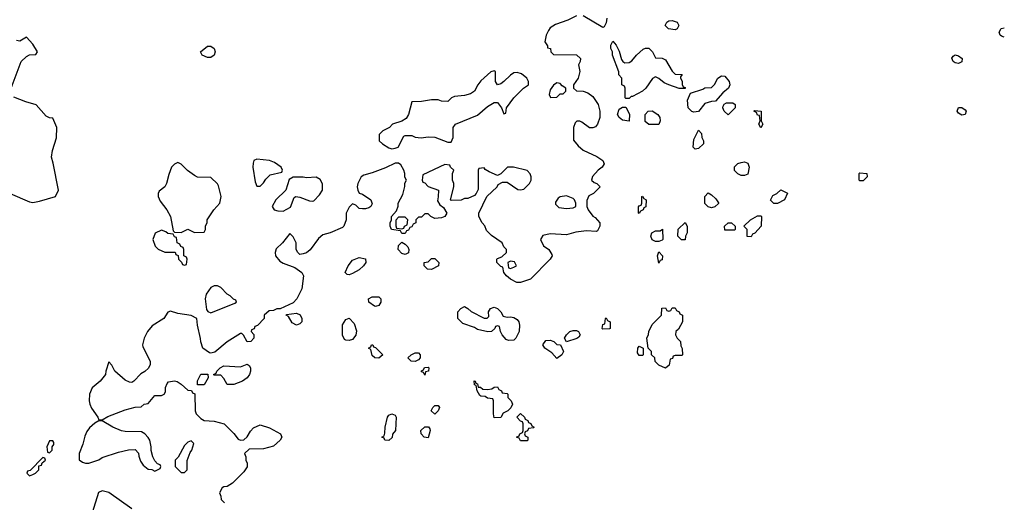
# Model space of a CAD drawing. Header units: inches. Extents: x 2380053 to 2584298, y 380219 to 546618.
# Tile 732 of 788: x 2561910 to 2567887, y 455353 to 458285. Entities that reach past the tile are written whole.
import ezdxf

# ---------------------------------------------------------------- set-up
doc = ezdxf.new("R2010")
doc.units = ezdxf.units.IN
doc.header["$MEASUREMENT"] = 0
doc.layers.add('C5465', color=7, linetype='Continuous')

msp = doc.modelspace()

# ---------------------------------------------------------------- linework, layer by layer
at = {"layer": 'C5465', "color": 2, "elevation": 38}
for points in [[(2565290, 458309), (2565238, 458282), (2565163.5, 458256.5), (2565130, 458235.3), (2565119.8, 458220.2), (2565106, 458190), (2565098, 458150), (2565114, 458126), (2565114, 458114), (2565132, 458110), (2565134, 458090), (2565150, 458074), (2565290, 458072), (2565314, 458050), (2565312, 458030), (2565302, 458010), (2565311, 457970), (2565301, 457930), (2565272, 457890), (2565272, 457870), (2565290, 457852), (2565331.2, 457851.1), (2565359.8, 457839.8), (2565390, 457818), (2565421, 457770), (2565431.3, 457730), (2565431.3, 457690), (2565418, 457650), (2565405.4, 457634.6), (2565390, 457628.7), (2565370, 457628.7), (2565323.1, 457663.1), (2565310, 457668.7), (2565291.6, 457668.4), (2565282, 457658), (2565271.3, 457630), (2565272.7, 457552.7), (2565299.6, 457519.6), (2565330, 457492), (2565413.4, 457453.4), (2565450.6, 457430.6), (2565458, 457410), (2565446, 457390), (2565421, 457370), (2565387.5, 457332.5), (2565382, 457310), (2565396.9, 457296.9), (2565414, 457290), (2565434, 457270), (2565394, 457230), (2565365.4, 457214.6), (2565352.7, 457187.3), (2565352, 457150), (2565362, 457130), (2565390, 457092), (2565403.6, 457083.6), (2565431.6, 457051.6), (2565432, 457030), (2565416.9, 457003.1), (2565410, 456998), (2565350, 457002), (2565286.4, 456993.6), (2565230, 456979), (2565130, 456984), (2565086.4, 456973.6), (2565071.3, 456950), (2565090, 456912), (2565122, 456890), (2565139.6, 456859.6), (2565142, 456850), (2565131.3, 456830), (2565010.6, 456709.4), (2564950, 456688.7), (2564928.8, 456688.9), (2564890, 456708), (2564866, 456730), (2564848, 456750), (2564842, 456782), (2564830, 456786), (2564806, 456810), (2564806, 456830), (2564810, 456834), (2564836.4, 456843.6), (2564866, 456870), (2564866, 456890), (2564850, 456906), (2564838, 456930), (2564773.6, 456973.6), (2564744.7, 457004.7), (2564733.6, 457033.6), (2564718, 457050), (2564698, 457090), (2564698, 457110), (2564746, 457210), (2564808, 457270), (2564815.3, 457284.7), (2564841.2, 457298.8), (2564870, 457298.8), (2564934.4, 457254.4), (2564950, 457250.8), (2564970, 457256), (2564977.5, 457262.5), (2565004, 457290), (2565015.3, 457310), (2565015.3, 457330), (2565008.8, 457348.9), (2564990, 457368), (2564908.4, 457388.4), (2564871.6, 457388.4), (2564831.2, 457348.9), (2564810, 457338), (2564760.2, 457360.2), (2564735.3, 457375.3), (2564730, 457386), (2564698, 457382), (2564694, 457370), (2564692.7, 457252.7), (2564682, 457230), (2564670, 457218), (2564630, 457198), (2564610, 457198), (2564590, 457188), (2564530, 457186), (2564526, 457190), (2564546, 457270), (2564546, 457290), (2564538, 457310), (2564538, 457350), (2564546, 457370), (2564526, 457390), (2564522, 457402), (2564490, 457406), (2564358, 457342), (2564354, 457310), (2564358, 457298), (2564370, 457294), (2564390, 457272), (2564452, 457250), (2564451.3, 457208.7), (2564445.4, 457185.4), (2564459.6, 457159.6), (2564483.6, 457143.6), (2564502, 457110), (2564490, 457088.7), (2564470, 457082), (2564430, 457078), (2564406, 457090), (2564390, 457106), (2564370, 457106), (2564350, 457086), (2564330, 457086), (2564322, 457078), (2564314, 457070), (2564314, 457050), (2564298, 457042), (2564290, 457026), (2564278, 457022), (2564270, 457006), (2564258, 457002), (2564250, 456986), (2564230, 456986), (2564222, 457002), (2564166, 457010), (2564158, 457030), (2564158, 457050), (2564168, 457070), (2564168, 457090), (2564196.4, 457123.6), (2564207.3, 457152.7), (2564208, 457170), (2564236.4, 457223.6), (2564248.4, 457271.6), (2564248.8, 457291.1), (2564258, 457310), (2564248.8, 457328.9), (2564248.7, 457350), (2564242, 457370), (2564223.1, 457403.1), (2564210, 457414), (2564190, 457414), (2564130, 457385.2), (2564050, 457354), (2563999.8, 457340.2), (2563982, 457330), (2563962, 457290), (2563958, 457270), (2563962, 457250), (2563971.3, 457231.3), (2563990, 457224.7), (2564042, 457190), (2564050, 457166), (2564042, 457150), (2564030, 457142), (2564010, 457135.3), (2563990, 457135.3), (2563970, 457138), (2563950, 457158), (2563930, 457166), (2563910, 457146), (2563892, 457110), (2563891.3, 457070), (2563878, 457030), (2563870, 457022), (2563794, 456990), (2563750, 456978), (2563723.5, 456956.5), (2563673.2, 456886.8), (2563650, 456869), (2563630, 456862), (2563610, 456858), (2563598, 456870), (2563588, 456890), (2563588, 456930), (2563570, 456966), (2563550, 456986), (2563504.7, 456930), (2563467.3, 456892.7), (2563461, 456870), (2563462.8, 456850), (2563490, 456818), (2563510, 456806), (2563579.8, 456779.8), (2563622, 456750), (2563632, 456730), (2563622, 456650), (2563591.6, 456588.4), (2563570, 456566), (2563492, 456528), (2563470, 456528), (2563450, 456518), (2563423.6, 456516.4), (2563394, 456490), (2563394, 456470), (2563352.7, 456427.3), (2563338, 456422), (2563332.7, 456407.3), (2563318, 456402), (2563314, 456390), (2563332, 456372), (2563332, 456350), (2563312, 456330), (2563290, 456328), (2563268.4, 456368.4), (2563258, 456378), (2563250, 456378), (2563170, 456328.7), (2563095.3, 456264.7), (2563070, 456259), (2563062, 456262), (2563022, 456290), (2563008.8, 456328.9), (2563008.4, 456348.4), (2562988.8, 456428.9), (2562986, 456470), (2562950, 456488), (2562870, 456501.2), (2562824.7, 456515.3), (2562810, 456508), (2562784.7, 456470), (2562713.7, 456426.3), (2562686, 456390), (2562666, 456350), (2562656, 456310), (2562656.9, 456296.9), (2562702, 456210), (2562702, 456190), (2562691.2, 456168.9), (2562670, 456148), (2562645.4, 456134.6), (2562602, 456090), (2562590, 456082), (2562576.9, 456083.1), (2562550, 456095.3), (2562488, 456150), (2562470, 456186), (2562450, 456206), (2562432, 456150), (2562431.3, 456130), (2562398, 456090), (2562350.5, 456049.5), (2562334, 456010), (2562330.7, 455970), (2562334.8, 455950), (2562345.2, 455925.2), (2562384.7, 455870), (2562390, 455854), (2562410, 455854), (2562445.6, 455874.4), (2562550, 455916), (2562610, 455931.3), (2562647.3, 455932.7), (2562666, 455950), (2562690, 455954), (2562730, 456002), (2562770, 456002), (2562786, 456010), (2562795.3, 456024.7), (2562795.3, 456050), (2562804.7, 456075.3), (2562814, 456086), (2562848.8, 456091.1), (2562866.4, 456086.4), (2562890.9, 456070.9), (2562930, 456034), (2562952.7, 456032.7), (2562958, 456018), (2562972.7, 456012.7), (2562974, 455910), (2562982, 455890), (2563010, 455862), (2563030, 455851.3), (2563090, 455846), (2563150.9, 455830.9), (2563210, 455772), (2563236.9, 455736.9), (2563250, 455731.3), (2563270, 455732), (2563290, 455751.3), (2563310, 455784.7), (2563330, 455806), (2563370, 455824.7), (2563425.4, 455805.4), (2563494, 455770), (2563502, 455750), (2563492, 455730), (2563450, 455695.3), (2563390, 455678), (2563303.6, 455676.4), (2563274, 455650), (2563282, 455630), (2563282, 455610), (2563290.9, 455590.9), (2563290, 455568), (2563270, 455538), (2563202, 455470), (2563170, 455448.7), (2563150, 455448), (2563139.6, 455440.4), (2563122, 455410), (2563131.6, 455391.6), (2563132, 455370), (2563154, 455350)], [(2565473.4, 458293.4), (2565470, 458266), (2565458, 458242), (2565450, 458238), (2565330, 458309.3)], [(2567887.5, 458179.3), (2567870, 458184), (2567862, 458190), (2567855.3, 458210), (2567869.4, 458230.6), (2567887.4, 458235.3)], [(2561858, 457870), (2561918, 458030), (2561950, 458062), (2561970, 458072), (2562007.3, 458072.7), (2562018, 458090), (2561990, 458135.3), (2561950, 458178), (2561910, 458154), (2561890, 458159)], [(2561852, 457230), (2561970, 457178.8), (2561990, 457174.8), (2562030, 457182.8), (2562128, 457210), (2562145.2, 457250), (2562113.6, 457413.6), (2562102, 457450), (2562108, 457490), (2562133.6, 457566.4), (2562135.3, 457630), (2562110, 457686), (2562090, 457688), (2562070, 457698), (2562010, 457768.7), (2561946.3, 457786.3), (2561874.6, 457814.6)], [(2562590, 455314), (2562450, 455413.2), (2562410, 455424), (2562387.7, 455412.3), (2562330.8, 455230)]]:
    msp.add_lwpolyline(points, dxfattribs=at)
at = {"layer": 'C5465', "color": 2}
for points, elevation in [([(2565890, 458224), (2565848, 458230), (2565828, 458250), (2565838, 458270), (2565850, 458278), (2565870, 458281), (2565902, 458270), (2565911.3, 458250), (2565902, 458230)], 38), ([(2565583.6, 458023.6), (2565610, 458024.7), (2565625.6, 458034.4), (2565655.3, 458070), (2565694.6, 458105.4), (2565710, 458111.3), (2565730, 458111.3), (2565752, 458090), (2565770, 458054), (2565810, 458052), (2565830, 458042), (2565870, 457972), (2565890, 457954), (2565932, 457952), (2565922, 457938), (2565922, 457930), (2565931.2, 457911.1), (2565932, 457892), (2565938, 457878), (2565950, 457874), (2565950, 457866), (2565912.7, 457867.3), (2565850, 457889), (2565821.5, 457901.5), (2565790, 457928.7), (2565770, 457938), (2565751.6, 457928.4), (2565711.3, 457870), (2565691.3, 457850), (2565630, 457818), (2565622, 457818), (2565610, 457806), (2565590, 457806), (2565586, 457810), (2565586, 457870), (2565582, 457882), (2565566, 457890), (2565566, 457930), (2565548, 457950), (2565547.3, 457967.3), (2565508, 458070), (2565508, 458090), (2565498, 458110), (2565498, 458130), (2565510, 458154), (2565530.8, 458130.8), (2565550, 458094), (2565563.6, 458043.6), (2565571.3, 458031.3)], 38), ([(2563050, 458055.3), (2563018, 458070), (2563008, 458090), (2563050, 458124.7), (2563070, 458124.7), (2563091, 458110), (2563096, 458090), (2563090, 458068.7), (2563070, 458055.3)], 34), ([(2567610, 458019), (2567590, 458022), (2567578, 458030), (2567568.4, 458051.6), (2567576.4, 458063.6), (2567589, 458071), (2567610, 458064.7), (2567631.3, 458050), (2567630, 458028.7)], 38), ([(2564790, 457975.3), (2564770, 457968), (2564710, 457914), (2564691, 457890), (2564671.3, 457850), (2564645.8, 457834.2), (2564610, 457823.7), (2564550, 457819), (2564532, 457810), (2564510, 457788.7), (2564470, 457789.2), (2564450, 457797.2), (2564410, 457799), (2564348.8, 457788.9), (2564290, 457786), (2564271, 457710), (2564255.5, 457684.5), (2564230, 457668.7), (2564174, 457650), (2564154, 457630), (2564114, 457610), (2564092.7, 457587.3), (2564092, 457550), (2564112, 457530), (2564150, 457506), (2564170, 457501), (2564190, 457504.7), (2564208.4, 457511.6), (2564242, 457578), (2564250, 457582), (2564290, 457582), (2564311.3, 457571.3), (2564346.8, 457566.8), (2564390, 457573.4), (2564430, 457570.6), (2564510, 457541), (2564530, 457542), (2564541.2, 457570), (2564541.2, 457630), (2564555.3, 457650), (2564690, 457706), (2564750, 457758), (2564790, 457782), (2564810, 457782), (2564834, 457750), (2564850, 457714), (2564862, 457718), (2564866, 457750), (2564908.7, 457810), (2564968, 457870), (2564998, 457890), (2564998, 457910), (2564988.7, 457930), (2564956.5, 457956.5), (2564930, 457964), (2564910, 457962), (2564890, 457948.7), (2564850, 457909), (2564830, 457895.3), (2564810, 457889), (2564799, 457910), (2564798, 457970)], 38), ([(2565170, 457902), (2565150, 457888), (2565130, 457858), (2565124.7, 457830), (2565132.7, 457812.7), (2565170, 457814), (2565190, 457834), (2565210, 457834), (2565226, 457850), (2565226, 457870), (2565203.1, 457883.1), (2565190, 457898)], 38), ([(2566003.1, 457723.1), (2565990, 457728), (2565968.7, 457750), (2565964.7, 457795.3), (2565982, 457838), (2566058, 457862), (2566070, 457871.3), (2566110, 457874), (2566128.4, 457891.6), (2566148, 457930), (2566170, 457944.7), (2566190, 457942), (2566218, 457910), (2566222, 457890), (2566214, 457870), (2566179.6, 457840.4), (2566134, 457790), (2566110, 457788), (2566070, 457775.3), (2566030, 457728)], 38), ([(2565610, 457668.7), (2565570, 457674), (2565549, 457690), (2565539, 457710), (2565550, 457742), (2565570, 457754), (2565590, 457754), (2565611.2, 457711.1)], 38), ([(2565730, 457648), (2565707.3, 457667.3), (2565708, 457710), (2565726, 457730), (2565750, 457731), (2565784.7, 457710), (2565796, 457690), (2565798, 457670), (2565790, 457648)], 38), ([(2566210, 457708), (2566186, 457730), (2566178, 457750), (2566180.4, 457759.6), (2566187.3, 457772.7), (2566200.4, 457779.6), (2566239.6, 457779.6), (2566254, 457770), (2566254, 457750)], 38), ([(2566410, 457628), (2566398, 457650), (2566406, 457670), (2566402, 457702), (2566390, 457706), (2566382, 457722), (2566366, 457730), (2566370, 457734), (2566412, 457730), (2566412, 457670), (2566422, 457650)], 38), ([(2567630, 457704), (2567610, 457718), (2567602, 457730), (2567609.4, 457750.6), (2567630, 457751), (2567650, 457738), (2567656, 457730), (2567650, 457708.7)], 38), ([(2566010, 457498), (2565998, 457510), (2566003.1, 457556.9), (2566030, 457614), (2566050, 457594), (2566052, 457570), (2566062, 457550), (2566062, 457530), (2566030, 457502)], 38), ([(2563350, 457437.2), (2563332, 457430), (2563326.4, 457413.6), (2563326, 457390), (2563339.6, 457299.6), (2563350, 457274), (2563370, 457274), (2563390, 457294), (2563403.1, 457316.9), (2563430, 457342), (2563502, 457358), (2563506, 457370), (2563498, 457390), (2563456.5, 457416.5), (2563426, 457430)], 38), ([(2562870, 457418), (2562850, 457408), (2562831.2, 457388.9), (2562814.4, 457345.6), (2562801, 457290), (2562790, 457268.7), (2562756.9, 457243.1), (2562751.3, 457230), (2562751, 457210), (2562763, 457183), (2562802.8, 457130), (2562826, 457090), (2562842, 457002), (2562850, 456994), (2562890, 456992), (2562930, 457012), (2562970, 456992), (2563030, 456994), (2563038, 457010), (2563038, 457030), (2563047.3, 457052.7), (2563048, 457070), (2563089, 457130), (2563125.2, 457170), (2563133.2, 457210), (2563116.5, 457276.5), (2563110, 457288), (2563070, 457326), (2562990, 457328), (2562970, 457338), (2562929.3, 457369.3), (2562890, 457408)], 38), ([(2566290, 457338), (2566270, 457348), (2566249.1, 457369.1), (2566249.2, 457390.8), (2566269.1, 457410.9), (2566290, 457418), (2566310, 457422), (2566330, 457414), (2566338, 457390), (2566330, 457346), (2566310, 457338)], 38), ([(2563630, 457329), (2563570, 457328.7), (2563545.4, 457314.6), (2563524.7, 457250), (2563464.7, 457190), (2563442, 457150), (2563454, 457130), (2563476.4, 457123.6), (2563510, 457122), (2563552.9, 457147.1), (2563575.3, 457204.7), (2563586, 457210), (2563610, 457206), (2563670, 457184.7), (2563690, 457182), (2563694.6, 457185.4), (2563730, 457222), (2563748.7, 457250), (2563748.4, 457288.4), (2563734.6, 457314.6), (2563710, 457328), (2563650, 457324)], 38), ([(2567010, 457306), (2567006, 457310), (2567006, 457350), (2567010, 457354), (2567052, 457350), (2567054, 457330), (2567030, 457306)], 38), ([(2566510, 457168), (2566488.4, 457168.4), (2566468.4, 457188.4), (2566483.1, 457216.9), (2566506, 457230), (2566530, 457252), (2566571.3, 457231.3), (2566552, 457190)], 38), ([(2565230, 457215.3), (2565190, 457208), (2565179.6, 457200.4), (2565163.6, 457176.4), (2565163.6, 457163.6), (2565183.6, 457143.6), (2565230, 457138), (2565270, 457142), (2565286, 457150), (2565286, 457170), (2565278, 457190), (2565270, 457198)], 38), ([(2565670, 457108), (2565666, 457110), (2565667.3, 457147.3), (2565670, 457154), (2565682, 457158), (2565686, 457170), (2565686, 457210), (2565690, 457212), (2565698, 457198), (2565714, 457190), (2565711.2, 457148.9), (2565698, 457142), (2565694, 457130), (2565678, 457122)], 38), ([(2566110, 457142), (2566090, 457148.7), (2566069.3, 457169.3), (2566068.7, 457210), (2566090, 457234), (2566110, 457222), (2566136.9, 457196.9), (2566151.6, 457171.6), (2566151.6, 457168.4), (2566130, 457148)], 38), ([(2564250, 457086), (2564210, 457086), (2564192.7, 457067.3), (2564192.7, 457032.7), (2564198, 457018), (2564230, 457014), (2564242, 457018), (2564246, 457030), (2564262, 457038), (2564266, 457070)], 38), ([(2566350, 456966), (2566327.3, 456967.3), (2566326, 457010), (2566306, 457030), (2566346, 457070), (2566390, 457094), (2566410, 457094), (2566414, 457090), (2566412, 457030), (2566372.7, 456987.3), (2566358, 456982)], 38), ([(2562770, 457006), (2562731.6, 456988.4), (2562718, 456950), (2562732, 456910), (2562750, 456892), (2562790, 456872), (2562852.7, 456872.7), (2562858, 456858), (2562872.7, 456852.7), (2562874, 456830), (2562892.7, 456812.7), (2562898, 456798), (2562910, 456794), (2562922, 456798), (2562926, 456830), (2562922, 456842), (2562906, 456850), (2562906, 456890), (2562902, 456902), (2562887.3, 456907.3), (2562882, 456922), (2562866, 456930), (2562862, 456962), (2562850, 456966), (2562842, 456982), (2562810, 456986), (2562796.4, 456996.4)], 38), ([(2565770, 456938), (2565750, 456948.7), (2565742, 456970), (2565748, 456990), (2565770, 457002), (2565798, 457002), (2565812.7, 457012.7), (2565814, 456950), (2565810, 456946), (2565790, 456938)], 38), ([(2565950, 456948), (2565928.4, 456948.4), (2565906, 456970), (2565908.4, 457011.6), (2565950, 457054), (2565962, 457030), (2565962, 456990), (2565952, 456970)], 38), ([(2566190, 457006), (2566188, 457030), (2566210, 457052), (2566231.6, 457051.6), (2566254, 457030), (2566254, 457010), (2566250, 457006)], 38), ([(2564250, 456859), (2564230, 456865.2), (2564208, 456890), (2564210, 456914), (2564230, 456934), (2564250, 456922), (2564265.4, 456905.4), (2564271.3, 456890), (2564270, 456868)], 38), ([(2563910, 456735.3), (2563898, 456738), (2563886, 456750), (2563904, 456790), (2563930, 456824.7), (2563970, 456841), (2564010, 456832), (2564011, 456810), (2563996, 456790), (2563970, 456765.2), (2563930, 456744)], 38), ([(2564410, 456768), (2564386, 456770), (2564366, 456790), (2564366, 456810), (2564390, 456814), (2564410, 456834), (2564430, 456834), (2564454, 456810), (2564452, 456790)], 38), ([(2565790, 456806), (2565782, 456850), (2565790, 456874), (2565811.3, 456850), (2565810, 456826), (2565798, 456822)], 38), ([(2564890, 456818), (2564874, 456810), (2564878, 456778), (2564890, 456774), (2564910, 456782), (2564926, 456790), (2564914.6, 456814.6)], 38), ([(2563110, 456668), (2563090, 456668), (2563070, 456658), (2563042.8, 456617.2), (2563036, 456590), (2563043.6, 456523.6), (2563051.6, 456511.6), (2563070, 456504.7), (2563216.4, 456563.6), (2563226, 456570), (2563222, 456582), (2563207.3, 456587.3), (2563188.4, 456608.4), (2563170, 456618), (2563130, 456658)], 38), ([(2564070, 456542), (2564064.7, 456544.7), (2564028.7, 456570), (2564028, 456590), (2564050, 456602), (2564090, 456602), (2564102, 456590), (2564102, 456570), (2564090, 456548)], 38), ([(2564730, 456472), (2564747.3, 456472.7), (2564758, 456482), (2564755.3, 456510), (2564768, 456530), (2564790, 456538), (2564810, 456531), (2564831.3, 456510), (2564844.7, 456484.7), (2564870, 456478), (2564890, 456481), (2564910, 456476), (2564930, 456464.7), (2564941, 456450), (2564944.7, 456430), (2564942, 456390), (2564922, 456350), (2564910, 456338), (2564876.4, 456336.4), (2564863.1, 456343.1), (2564838, 456370), (2564828, 456390), (2564822, 456422), (2564810, 456426), (2564798, 456422), (2564794, 456410), (2564774, 456390), (2564751.2, 456388.9), (2564690, 456404), (2564670, 456415.3), (2564600.2, 456440.2), (2564569, 456469), (2564569.1, 456510.9), (2564588.8, 456531.1), (2564610, 456542), (2564631.2, 456531.1), (2564650, 456512)], 38), ([(2565830, 456168), (2565790, 456186), (2565768.4, 456208.4), (2565766, 456230), (2565746, 456250), (2565746, 456270), (2565726, 456290), (2565718, 456350), (2565727.3, 456372.7), (2565728.4, 456391.6), (2565750, 456434), (2565806, 456490), (2565807.3, 456532.7), (2565830, 456534), (2565838, 456518), (2565850, 456514), (2565862, 456518), (2565870, 456534), (2565890, 456534), (2565898, 456518), (2565914, 456510), (2565918, 456498), (2565934, 456490), (2565934, 456450), (2565910, 456406), (2565894, 456390), (2565892, 456370), (2565902, 456350), (2565922, 456330), (2565923.6, 456303.6), (2565932.7, 456287.3), (2565934, 456250), (2565930, 456246), (2565890, 456246), (2565878, 456242), (2565872.7, 456227.3), (2565858, 456222), (2565852.7, 456187.3)], 38), ([(2563590, 456428.7), (2563563.1, 456443.1), (2563542, 456482), (2563528, 456490), (2563530, 456494), (2563590, 456502), (2563612.7, 456492.7), (2563622, 456470), (2563622, 456450), (2563610, 456438)], 38), ([(2563910, 456335.3), (2563890, 456338), (2563882, 456342), (2563869, 456369), (2563870, 456432), (2563890, 456464.7), (2563910, 456471), (2563939.8, 456439.8), (2563955.3, 456395.3), (2563950.7, 456369.3), (2563930, 456342)], 38), ([(2565450, 456406), (2565446, 456410), (2565450, 456434), (2565462, 456438), (2565466, 456470), (2565470, 456474), (2565478, 456458), (2565494, 456450), (2565494, 456410), (2565490, 456408)], 38), ([(2565230, 456328), (2565218, 456350), (2565228.7, 456370), (2565248.7, 456390), (2565270, 456396), (2565290, 456396), (2565302, 456390), (2565312, 456370), (2565303.6, 456356.4), (2565291.6, 456348.4)], 38), ([(2564090, 456228.7), (2564066, 456230), (2564050, 456246), (2564042, 456282), (2564028, 456290), (2564042, 456298), (2564046, 456310), (2564054, 456310), (2564058, 456298), (2564070, 456294), (2564114, 456250)], 38), ([(2565170, 456226), (2565140.4, 456260.4), (2565098, 456290), (2565086, 456310), (2565104.7, 456335.3), (2565130, 456338), (2565152, 456330), (2565170, 456312), (2565194, 456310), (2565211.3, 456270), (2565202, 456250)], 38), ([(2565670, 456246), (2565660.4, 456260.4), (2565662, 456290), (2565670, 456302), (2565694, 456290), (2565694, 456250), (2565690, 456246)], 38), ([(2564310, 456208), (2564286, 456210), (2564266, 456230), (2564286, 456250), (2564310, 456262), (2564330, 456262), (2564342, 456250), (2564342, 456230), (2564330, 456218)], 38), ([(2563170, 456068), (2563150, 456106), (2563130, 456126), (2563090, 456126), (2563086, 456130), (2563102, 456138), (2563106, 456150), (2563126, 456170), (2563150, 456182), (2563250, 456176), (2563290, 456192), (2563303.6, 456183.6), (2563311, 456170), (2563311, 456150), (2563304.7, 456130), (2563291.3, 456110), (2563262, 456090), (2563210, 456069)], 38), ([(2564370, 456126), (2564362, 456142), (2564350, 456146), (2564348.4, 456151.6), (2564362, 456158), (2564367.3, 456172.7), (2564390, 456174), (2564394, 456170), (2564392, 456150), (2564374, 456146)], 38), ([(2562990, 456066), (2562988.4, 456091.6), (2563010, 456132), (2563051.6, 456131.6), (2563054, 456110), (2563030, 456066)], 38), ([(2564692.7, 456052.7), (2564707.3, 456052.7), (2564721, 456041), (2564750, 456038), (2564776.4, 456043.6), (2564790, 456052), (2564810, 456054), (2564818, 456038), (2564834, 456030), (2564838, 456018), (2564870, 456014), (2564874, 456010), (2564874, 455990), (2564894, 455970), (2564902, 455950), (2564892, 455928), (2564874, 455910), (2564845.4, 455894.6), (2564830, 455868), (2564790, 455866), (2564786, 455890), (2564786, 455970), (2564782, 455982), (2564750, 455986), (2564736.4, 455996.4), (2564710, 455998), (2564703.1, 456003.1), (2564688, 456030), (2564682, 456062), (2564670, 456066), (2564668.7, 456091.3), (2564674, 456090), (2564678, 456078), (2564690, 456074)], 38), ([(2564430, 455888), (2564408, 455910), (2564418, 455930), (2564430, 455942), (2564450, 455942), (2564458, 455930), (2564451.3, 455910)], 38), ([(2564150, 455728), (2564126, 455730), (2564122, 455742), (2564108, 455750), (2564122, 455758), (2564127.3, 455772.7), (2564128, 455810), (2564142, 455870), (2564150, 455882), (2564170, 455891.3), (2564190, 455882), (2564196, 455870), (2564192, 455790), (2564172.7, 455767.3), (2564172, 455748)], 38), ([(2564950, 455726), (2564942, 455742), (2564926, 455750), (2564942, 455758), (2564946, 455770), (2564962, 455778), (2564966, 455790), (2564966, 455830), (2564962, 455842), (2564950, 455846), (2564928, 455870), (2564950, 455892), (2564974, 455870), (2564978, 455858), (2564994, 455850), (2564998, 455838), (2565012.7, 455832.7), (2565018, 455818), (2565034, 455810), (2565030, 455806), (2564998, 455802), (2564992.7, 455787.3), (2564978, 455782), (2564974, 455770), (2564978, 455758), (2564994, 455750), (2564994, 455730), (2564990, 455726)], 38), ([(2562410, 455848.7), (2562390, 455848), (2562366.8, 455833.2), (2562333.7, 455806.3), (2562316.8, 455783.2), (2562304.5, 455755.5), (2562293.7, 455706.3), (2562271, 455650), (2562271.3, 455611.3), (2562290, 455598), (2562310, 455591), (2562330, 455591.3), (2562390, 455611.3), (2562410, 455624.7), (2562510, 455658), (2562570, 455672), (2562610, 455674), (2562631.6, 455651.6), (2562632.7, 455632.7), (2562643.6, 455603.6), (2562659.6, 455579.6), (2562690, 455554), (2562712, 455552), (2562730, 455542), (2562762, 455558), (2562766, 455570), (2562762, 455582), (2562747.3, 455587.3), (2562730, 455606), (2562718, 455630), (2562708.8, 455668.9), (2562708.7, 455690), (2562699, 455730), (2562690, 455748), (2562668.7, 455770), (2562650, 455781.2), (2562550, 455782.7), (2562526.8, 455786.8), (2562475.3, 455810)], 38), ([(2564390, 455746), (2564366, 455750), (2564348, 455770), (2564346, 455790), (2564370, 455812), (2564391.6, 455811.6), (2564399.6, 455799.6), (2564402, 455790)], 38), ([(2562110, 455726), (2562090, 455726), (2562074, 455690), (2562078, 455658), (2562090, 455654), (2562106, 455670), (2562106, 455690), (2562116.4, 455703.6), (2562116.4, 455716.4)], 38), ([(2562950, 455726), (2562930, 455718), (2562910, 455698), (2562872, 455628), (2562854, 455610), (2562854, 455570), (2562890, 455534), (2562910, 455534), (2562926, 455550), (2562927.3, 455607.3), (2562944, 455656), (2562955.3, 455670), (2562966, 455710)], 38), ([(2562050, 455626), (2561972.7, 455547.3), (2561958, 455542), (2561954, 455530), (2561970, 455514), (2561990, 455522), (2562006, 455530), (2562026, 455550), (2562026, 455574), (2562042, 455578), (2562046, 455594), (2562066, 455610), (2562062, 455622)], 38)]:
    msp.add_lwpolyline(points, close=True, dxfattribs=dict(at, elevation=elevation))

doc.saveas('drawing.dxf')
